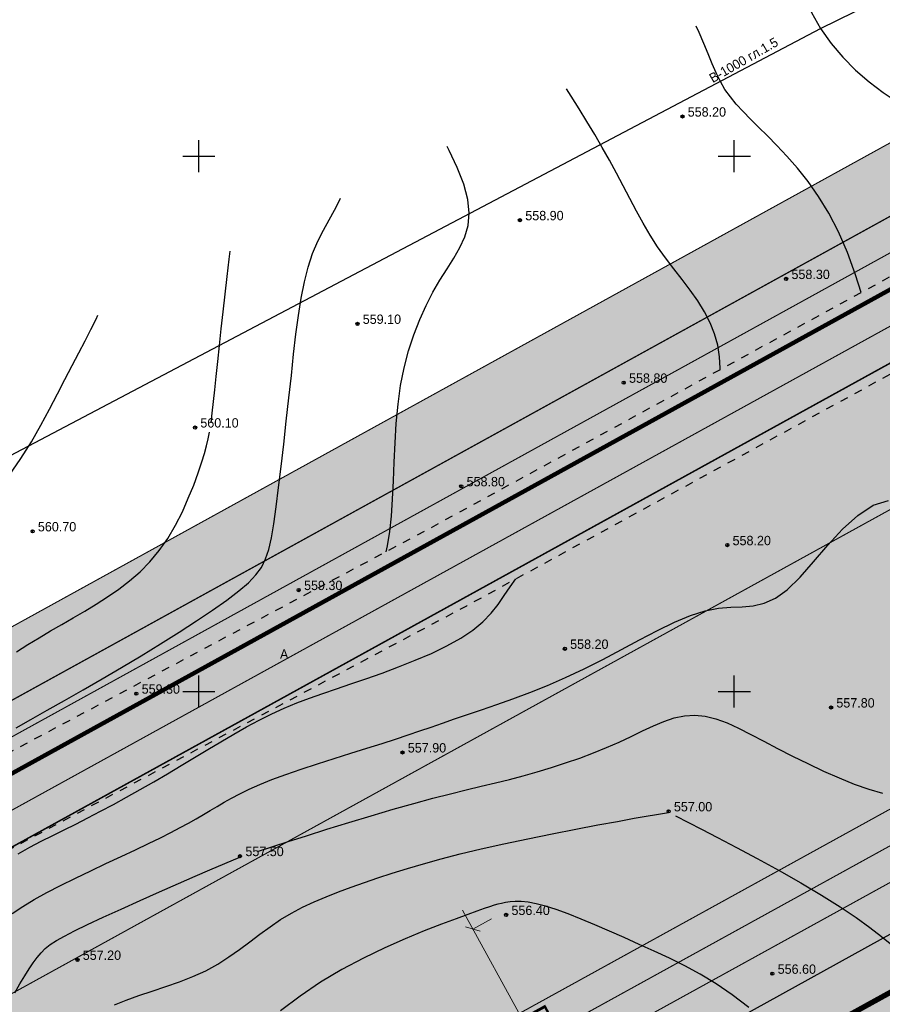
# Model space of a CAD drawing. Extents: x 10527 to 38813, y 13847 to 37526.
# Tile 950 of 1056: x 35636 to 35717, y 36909 to 37001. Entities that reach past the tile are written whole.
import ezdxf

# ---------------------------------------------------------------- set-up
doc = ezdxf.new("R2010")
doc.units = 0
doc.header["$LTSCALE"] = 0.5
doc.header["$MEASUREMENT"] = 0
doc.header["$PDMODE"] = 32
doc.header["$PDSIZE"] = 0.3
for name, pattern in [('CONTI', [0]), ('GOST2.303 6', [12, 8, -1.5, 1, -1.5]), ('STRIH_1', [3, 2, -1]), ('Д_ТРОТ_ТРУБА', [3, 1.5, -1.5]), ('ДОРОГИ_СТРОЯЩ', [9, 8, -1])]:
    doc.linetypes.add(name, pattern=pattern)
for name, color, linetype in [('(004) Точки рельефа', 7, 'Continuous'), ('(014) Водопровод', 5, 'ИК_Водопровод -------в--------'), ('(025) Дорога', 7, 'Continuous'), ('GORIZDEFAULT', 32, 'CONTI'), ('PI_TTDEFAULT', 5, 'CONTI'), ('SETKR', 2, 'CONTI'), ('Штрих Стекло', 7, 'Continuous')]:
    doc.layers.add(name, color=color, linetype=linetype)
doc.layers.add('(032) Горизонтали утолщенные', color=32, linetype='Continuous', lineweight=30)
doc.layers.add('.', color=7, linetype='Continuous', lineweight=15)
doc.styles.add('BM-431', font='txt')
doc.styles.add('D-431', font='txt')
doc.styles.add('saddenly', font='arial.ttf')
doc.styles.get("Standard").update_dxf_attribs({"font": 'times.ttf'})
doc.linetypes.add('ИК_Водопровод -------в--------', pattern='A,9,-0.6,["В",Standard,S=1.2,R=0,X=0,Y=-0.6],-1.2', length=10.8)
doc.dimstyles.new('КАТЯ 200-not_rotation', dxfattribs={"dimtxt": 2, "dimasz": 1, "dimexe": 2, "dimexo": 0, "dimgap": 0.5, "dimtad": 1, "dimdec": 0, "dimzin": 0, "dimdsep": 46, "dimtxsty": 'saddenly', "dimblk": 'OBLIQUE', "dimcen": 10, "dimdle": 2, "dimclrd": 18, "dimclre": 18, "dimclrt": 18, "dimadec": 0, "dimazin": 0, "dimtfac": 1, "dimtdec": 0, "dimtofl": 0, "dimtmove": 0, "dimatfit": 3, "dimfxl": 1, "dimtolj": 1, "dimtzin": 0, "dimlwd": 0, "dimlwe": 0, "dimarcsym": 0})

# ---------------------------------------------------------------- blocks, each defined once
blk = doc.blocks.new('BL_333')
at = {"color": 0}
for p, q in [((0, -1.5), (0, 1.5)), ((-1.5, 0), (1.5, 0))]:
    blk.add_line(p, q, dxfattribs=at)
blk = doc.blocks.new('gergrgrre')
at = {"layer": '(014) Водопровод', "elevation": 1.817, "flags": 128}
blk.add_lwpolyline([(359950.099, 4200775.952), (359978.946, 4200791.494), (360008.619, 4200807.482), (360029.096, 4200818.514), (360041.267, 4200825.071), (360070.408, 4200840.167), (360102.974, 4200858.827), (360166.599, 4200896.426), (360296.363, 4200972.483), (360388.585, 4201019.441), (360467.432, 4201064.151), (360558.05, 4201111.93), (360748.177, 4201205.15), (360877.583, 4201278.731), (360897.819, 4201292.401)], dxfattribs=at)
at = {"layer": '(025) Дорога', "linetype": 'Д_ТРОТ_ТРУБА', "flags": 128}
for points in [[(359950.774, 4200759.674), (360039.393, 4200802.607), (360068.131, 4200815.859), (360088.109, 4200826.114), (360107.649, 4200837.921), (360140.762, 4200859.717), (360175.037, 4200878.97), (360208.011, 4200897.644), (360269.115, 4200930.126), (360339.285, 4200967.955), (360367.33, 4200983.688), (360399.178, 4201001.389), (360435.847, 4201020.995), (360469.853, 4201037.679), (360521.215, 4201065.051), (360604.677, 4201110.684), (360643.587, 4201126.964), (360659.307, 4201134.027), (360687.236, 4201147.15), (360720.551, 4201164.525), (360747.849, 4201180.349), (360794.648, 4201206.536), (360847.362, 4201237.085), (360878.647, 4201257.008), (360902.723, 4201275.087), (360918.308, 4201287.231)], [(359953.995, 4200750.928), (360042.859, 4200795.395), (360071.634, 4200808.665), (360092.009, 4200819.124), (360111.919, 4200831.154), (360144.925, 4200852.88), (360178.967, 4200872.002), (360211.86, 4200890.63), (360272.891, 4200923.073), (360343.14, 4200960.945), (360371.23, 4200976.703), (360403.007, 4200994.365), (360439.496, 4201013.875), (360473.497, 4201030.556), (360525.015, 4201058.011), (360608.149, 4201103.465), (360646.675, 4201119.584), (360662.647, 4201126.758), (360690.789, 4201139.98), (360724.408, 4201157.515), (360751.808, 4201173.397), (360798.607, 4201199.584), (360851.518, 4201230.247), (360883.204, 4201250.426), (360907.583, 4201268.733), (360923.225, 4201280.92)]]:
    blk.add_lwpolyline(points, dxfattribs=at)
at = {"layer": '(032) Горизонтали утолщенные', "color": 32}
for points in [[(360561.849, 4201087.268, 558), (360561.33, 4201088.9, 558), (360560.58, 4201091.01, 558), (360559.74, 4201092.94, 558), (360558.83, 4201094.68, 558), (360557.87, 4201096.24, 558), (360556.89, 4201097.64, 558), (360555.89, 4201098.89, 558), (360554.92, 4201100, 558), (360553.98, 4201101, 558), (360553.09, 4201101.89, 558), (360552.27, 4201102.7, 558), (360551.52, 4201103.45, 558), (360550.82, 4201104.16, 558), (360550.19, 4201104.84, 558), (360549.63, 4201105.53, 558), (360549.13, 4201106.23, 558), (360548.7, 4201106.98, 558), (360548.31, 4201107.78, 558), (360547.94, 4201108.63, 558), (360547.57, 4201109.54, 558), (360547.17, 4201110.52, 558), (360546.71, 4201111.56, 558), (360546.445, 4201112.131, 558)], [(360501.13, 4201075.09, 560), (360501.24, 4201076, 560), (360501.36, 4201077.07, 560), (360501.47, 4201078.18, 560), (360501.6, 4201079.43, 560), (360501.75, 4201080.82, 560), (360501.91, 4201082.3, 560), (360502.08, 4201083.86, 560), (360502.25, 4201085.47, 560), (360502.44, 4201087.11, 560), (360502.64, 4201088.76, 560), (360502.83, 4201090.37, 560), (360502.926, 4201091.115, 560)], [(360482.55, 4201029.26, 558), (360483.54, 4201029.92, 558), (360484.61, 4201030.57, 558), (360485.79, 4201031.22, 558), (360487.08, 4201031.89, 558), (360488.46, 4201032.57, 558), (360489.89, 4201033.26, 558), (360491.32, 4201033.94, 558), (360492.73, 4201034.6, 558), (360494.07, 4201035.22, 558), (360495.3, 4201035.81, 558), (360496.4, 4201036.34, 558), (360497.38, 4201036.84, 558), (360498.25, 4201037.29, 558), (360499.03, 4201037.71, 558), (360499.75, 4201038.11, 558), (360500.42, 4201038.5, 558), (360501.06, 4201038.88, 558), (360501.7, 4201039.26, 558), (360502.35, 4201039.65, 558), (360503.05, 4201040.05, 558), (360503.82, 4201040.45, 558), (360504.68, 4201040.87, 558), (360505.68, 4201041.31, 558), (360506.82, 4201041.77, 558), (360508.12, 4201042.25, 558), (360509.56, 4201042.75, 558), (360511.08, 4201043.25, 558), (360512.64, 4201043.75, 558), (360514.19, 4201044.24, 558), (360515.69, 4201044.71, 558), (360517.1, 4201045.15, 558), (360518.37, 4201045.56, 558), (360519.53, 4201045.95, 558), (360520.63, 4201046.32, 558), (360521.69, 4201046.68, 558), (360522.76, 4201047.05, 558), (360523.88, 4201047.43, 558), (360525.08, 4201047.84, 558), (360526.39, 4201048.29, 558), (360527.81, 4201048.77, 558), (360529.32, 4201049.31, 558), (360530.9, 4201049.91, 558), (360532.55, 4201050.57, 558), (360534.24, 4201051.3, 558), (360535.97, 4201052.1, 558), (360537.71, 4201052.99, 558), (360539.45, 4201053.91, 558), (360541.16, 4201054.83, 558), (360542.82, 4201055.7, 558), (360544.41, 4201056.47, 558), (360545.9, 4201057.1, 558), (360547.28, 4201057.54, 558), (360548.53, 4201057.78, 558), (360549.67, 4201057.87, 558), (360550.74, 4201057.92, 558), (360551.77, 4201058.01, 558), (360552.79, 4201058.25, 558), (360553.84, 4201058.71, 558), (360554.95, 4201059.5, 558), (360556.14, 4201060.67, 558), (360557.41, 4201062.1, 558), (360558.74, 4201063.65, 558), (360560.12, 4201065.15, 558), (360561.53, 4201066.45, 558), (360562.96, 4201067.4, 558), (360564.39, 4201067.85, 558)], [(360482.96, 4201053.71, 560), (360484.02, 4201054.38, 560), (360485.08, 4201055.02, 560), (360486.14, 4201055.65, 560), (360487.21, 4201056.27, 560), (360488.27, 4201056.88, 560), (360489.34, 4201057.51, 560), (360490.41, 4201058.15, 560), (360491.47, 4201058.83, 560), (360492.52, 4201059.55, 560), (360493.53, 4201060.33, 560), (360494.51, 4201061.18, 560), (360495.43, 4201062.12, 560), (360496.3, 4201063.16, 560), (360497.09, 4201064.3, 560), (360497.8, 4201065.52, 560), (360498.45, 4201066.78, 560), (360499.01, 4201068.04, 560), (360499.51, 4201069.27, 560), (360499.93, 4201070.41, 560), (360500.28, 4201071.44, 560), (360500.52, 4201072.23, 560), (360500.72, 4201072.94, 560), (360500.87, 4201073.59, 560), (360501, 4201074.21, 560)]]:
    blk.add_polyline3d(points, dxfattribs=at)
at = {"layer": 'GORIZDEFAULT', "color": 32}
for points in [[(360555.844, 4201116.67, 557.5), (360555.9, 4201116.49, 557.5), (360556.49, 4201114.94, 557.5), (360557.2, 4201113.41, 557.5), (360558.05, 4201111.93, 557.5), (360559.04, 4201110.53, 557.5), (360560.14, 4201109.23, 557.5), (360561.33, 4201108.03, 557.5), (360562.59, 4201106.93, 557.5), (360563.89, 4201105.94, 557.5), (360565.2, 4201105.06, 557.5), (360566.51, 4201104.3, 557.5), (360567.8, 4201103.67, 557.5), (360569.05, 4201103.14, 557.5), (360570.29, 4201102.71, 557.5), (360571.51, 4201102.36, 557.5), (360572.72, 4201102.07, 557.5), (360573.92, 4201101.84, 557.5), (360575.13, 4201101.64, 557.5)], [(360544.52, 4201038.37, 557), (360546.95, 4201037.13, 557), (360548.44, 4201036.36, 557), (360550.2, 4201035.43, 557), (360552.14, 4201034.39, 557), (360554.18, 4201033.28, 557), (360556.21, 4201032.13, 557), (360558.15, 4201030.99, 557), (360559.9, 4201029.89, 557), (360561.39, 4201028.88, 557), (360562.66, 4201027.96, 557), (360563.75, 4201027.12, 557), (360564.72, 4201026.35, 557)], [(360548.673, 4201080.064, 558.5), (360548.68, 4201080.2, 558.5), (360548.62, 4201081.26, 558.5), (360548.45, 4201082.33, 558.5), (360548.15, 4201083.39, 558.5), (360547.74, 4201084.44, 558.5), (360547.21, 4201085.46, 558.5), (360546.59, 4201086.47, 558.5), (360545.88, 4201087.47, 558.5), (360545.13, 4201088.47, 558.5), (360544.36, 4201089.47, 558.5), (360543.59, 4201090.5, 558.5), (360542.84, 4201091.54, 558.5), (360542.15, 4201092.63, 558.5), (360541.49, 4201093.74, 558.5), (360540.86, 4201094.87, 558.5), (360540.24, 4201096.03, 558.5), (360539.62, 4201097.21, 558.5), (360539, 4201098.4, 558.5), (360538.35, 4201099.61, 558.5), (360537.67, 4201100.82, 558.5), (360536.96, 4201102.03, 558.5), (360536.24, 4201103.24, 558.5), (360535.5, 4201104.43, 558.5), (360534.77, 4201105.6, 558.5), (360534.338, 4201106.284, 558.5)], [(360517.475, 4201063.057, 559), (360517.6, 4201063.61, 559), (360517.82, 4201064.93, 559), (360517.98, 4201066.38, 559), (360518.09, 4201067.97, 559), (360518.17, 4201069.66, 559), (360518.24, 4201071.42, 559), (360518.32, 4201073.22, 559), (360518.43, 4201075.04, 559), (360518.6, 4201076.83, 559), (360518.84, 4201078.57, 559), (360519.17, 4201080.24, 559), (360519.58, 4201081.82, 559), (360520.07, 4201083.32, 559), (360520.62, 4201084.73, 559), (360521.21, 4201086.05, 559), (360521.85, 4201087.28, 559), (360522.51, 4201088.42, 559), (360523.17, 4201089.48, 559), (360523.81, 4201090.48, 559), (360524.38, 4201091.46, 559), (360524.84, 4201092.46, 559), (360525.14, 4201093.52, 559), (360525.25, 4201094.67, 559), (360525.12, 4201095.95, 559), (360524.73, 4201097.39, 559), (360524.12, 4201098.93, 559), (360523.37, 4201100.54, 559), (360523.183, 4201100.898, 559)], [(360482.93, 4201046.61, 559.5), (360484.3, 4201047.39, 559.5), (360485.82, 4201048.25, 559.5), (360487.45, 4201049.17, 559.5), (360489.18, 4201050.15, 559.5), (360490.96, 4201051.18, 559.5), (360492.78, 4201052.24, 559.5), (360494.61, 4201053.34, 559.5), (360496.41, 4201054.44, 559.5), (360498.14, 4201055.53, 559.5), (360499.77, 4201056.59, 559.5), (360501.27, 4201057.6, 559.5), (360502.6, 4201058.54, 559.5), (360503.72, 4201059.4, 559.5), (360504.62, 4201060.16, 559.5), (360505.31, 4201060.88, 559.5), (360505.84, 4201061.59, 559.5), (360506.23, 4201062.38, 559.5), (360506.53, 4201063.27, 559.5), (360506.77, 4201064.35, 559.5), (360506.99, 4201065.66, 559.5), (360507.21, 4201067.23, 559.5), (360507.44, 4201069.04, 559.5), (360507.68, 4201071.02, 559.5), (360507.92, 4201073.11, 559.5), (360508.16, 4201075.26, 559.5), (360508.4, 4201077.41, 559.5), (360508.63, 4201079.5, 559.5), (360508.84, 4201081.49, 559.5), (360509.06, 4201083.36, 559.5), (360509.29, 4201085.11, 559.5), (360509.55, 4201086.74, 559.5), (360509.85, 4201088.25, 559.5), (360510.2, 4201089.64, 559.5), (360510.62, 4201090.9, 559.5), (360511.11, 4201092.05, 559.5), (360511.63, 4201093.09, 559.5), (360512.17, 4201094.04, 559.5), (360512.67, 4201094.94, 559.5), (360513.1, 4201095.78, 559.5), (360513.22, 4201096.086, 559.5)], [(360482.28, 4201070.17, 561), (360483.37, 4201071.76, 561), (360484.35, 4201073.33, 561), (360485.24, 4201074.86, 561), (360486.05, 4201076.36, 561), (360486.79, 4201077.79, 561), (360487.49, 4201079.15, 561), (360488.16, 4201080.43, 561), (360488.78, 4201081.63, 561), (360489.37, 4201082.75, 561), (360489.91, 4201083.8, 561), (360490.39, 4201084.78, 561), (360490.563, 4201085.145, 561)], [(360483.13, 4201034.85, 558.5), (360484.22, 4201035.45, 558.5), (360485.28, 4201036.01, 558.5), (360486.34, 4201036.54, 558.5), (360487.41, 4201037.08, 558.5), (360488.51, 4201037.62, 558.5), (360489.63, 4201038.19, 558.5), (360490.8, 4201038.81, 558.5), (360492.01, 4201039.45, 558.5), (360493.25, 4201040.14, 558.5), (360494.52, 4201040.84, 558.5), (360495.79, 4201041.57, 558.5), (360497.06, 4201042.32, 558.5), (360498.33, 4201043.07, 558.5), (360499.58, 4201043.82, 558.5), (360500.82, 4201044.57, 558.5), (360502.04, 4201045.31, 558.5), (360503.25, 4201046.02, 558.5), (360504.45, 4201046.7, 558.5), (360505.63, 4201047.33, 558.5), (360506.81, 4201047.92, 558.5), (360507.97, 4201048.44, 558.5), (360509.15, 4201048.93, 558.5), (360510.34, 4201049.38, 558.5), (360511.57, 4201049.82, 558.5), (360512.85, 4201050.25, 558.5), (360514.19, 4201050.71, 558.5), (360515.6, 4201051.19, 558.5), (360517.1, 4201051.72, 558.5), (360518.65, 4201052.29, 558.5), (360520.21, 4201052.91, 558.5), (360521.72, 4201053.56, 558.5), (360523.15, 4201054.25, 558.5), (360524.46, 4201054.98, 558.5), (360525.59, 4201055.73, 558.5), (360526.53, 4201056.51, 558.5), (360527.3, 4201057.31, 558.5), (360527.95, 4201058.13, 558.5), (360528.52, 4201058.95, 558.5), (360529.07, 4201059.77, 558.5), (360529.594, 4201060.514, 558.5)], [(360505.48, 4201035.06, 557.5), (360506.89, 4201035.52, 557.5), (360508.33, 4201035.98, 557.5), (360510.04, 4201036.52, 557.5), (360511.95, 4201037.13, 557.5), (360513.99, 4201037.76, 557.5), (360516.08, 4201038.39, 557.5), (360518.14, 4201039, 557.5), (360520.08, 4201039.55, 557.5), (360521.86, 4201040.04, 557.5), (360523.48, 4201040.45, 557.5), (360524.97, 4201040.82, 557.5), (360526.37, 4201041.15, 557.5), (360527.7, 4201041.47, 557.5), (360529, 4201041.79, 557.5), (360530.29, 4201042.13, 557.5), (360531.6, 4201042.5, 557.5), (360532.92, 4201042.9, 557.5), (360534.25, 4201043.33, 557.5), (360535.56, 4201043.78, 557.5), (360536.84, 4201044.26, 557.5), (360538.07, 4201044.76, 557.5), (360539.25, 4201045.27, 557.5), (360540.37, 4201045.8, 557.5), (360541.43, 4201046.32, 557.5), (360542.44, 4201046.79, 557.5), (360543.42, 4201047.21, 557.5), (360544.39, 4201047.53, 557.5), (360545.34, 4201047.73, 557.5), (360546.3, 4201047.79, 557.5), (360547.27, 4201047.69, 557.5), (360548.28, 4201047.44, 557.5), (360549.32, 4201047.06, 557.5), (360550.4, 4201046.57, 557.5), (360551.55, 4201045.99, 557.5), (360552.76, 4201045.35, 557.5), (360554.05, 4201044.67, 557.5), (360555.43, 4201043.96, 557.5), (360556.86, 4201043.26, 557.5), (360558.32, 4201042.57, 557.5), (360559.78, 4201041.93, 557.5), (360561.2, 4201041.35, 557.5), (360562.56, 4201040.87, 557.5), (360563.83, 4201040.49, 557.5)], [(360492.1, 4201020.72, 557), (360493.19, 4201021.18, 557), (360494.38, 4201021.61, 557), (360495.62, 4201022.02, 557), (360496.9, 4201022.45, 557), (360498.18, 4201022.89, 557), (360499.43, 4201023.38, 557), (360500.63, 4201023.92, 557), (360501.75, 4201024.53, 557), (360502.8, 4201025.2, 557), (360503.79, 4201025.9, 557), (360504.75, 4201026.62, 557), (360505.7, 4201027.34, 557), (360506.65, 4201028.03, 557), (360507.62, 4201028.69, 557), (360508.63, 4201029.29, 557), (360509.67, 4201029.84, 557), (360510.75, 4201030.35, 557), (360511.87, 4201030.83, 557), (360513.03, 4201031.28, 557), (360514.22, 4201031.72, 557), (360515.45, 4201032.15, 557), (360516.72, 4201032.58, 557), (360518.05, 4201033.02, 557), (360519.47, 4201033.46, 557), (360520.98, 4201033.9, 557), (360522.62, 4201034.36, 557), (360524.41, 4201034.82, 557), (360526.36, 4201035.29, 557), (360528.49, 4201035.77, 557), (360530.73, 4201036.24, 557), (360532.99, 4201036.7, 557), (360535.19, 4201037.13, 557), (360537.26, 4201037.53, 557), (360539.1, 4201037.87, 557), (360540.64, 4201038.16, 557), (360543.85, 4201038.71, 557), (360543.87, 4201038.7, 557)], [(360482.8, 4201021.86, 557.5), (360483.28, 4201022.69, 557.5), (360483.73, 4201023.43, 557.5), (360484.15, 4201024.09, 557.5), (360484.53, 4201024.66, 557.5), (360484.9, 4201025.16, 557.5), (360485.26, 4201025.59, 557.5), (360485.65, 4201025.98, 557.5), (360486.11, 4201026.36, 557.5), (360486.69, 4201026.74, 557.5), (360487.43, 4201027.16, 557.5), (360488.38, 4201027.65, 557.5), (360489.58, 4201028.22, 557.5), (360491.05, 4201028.91, 557.5), (360492.73, 4201029.67, 557.5), (360494.52, 4201030.48, 557.5), (360496.33, 4201031.28, 557.5), (360498.08, 4201032.06, 557.5), (360499.66, 4201032.75, 557.5), (360501.01, 4201033.34, 557.5), (360503.82, 4201034.52, 557.5), (360503.84, 4201034.53, 557.5)], [(360551.35, 4201020.48, 556.5), (360549.8, 4201021.67, 556.5), (360548.3, 4201022.7, 556.5), (360546.82, 4201023.59, 556.5), (360545.37, 4201024.38, 556.5), (360543.95, 4201025.1, 556.5), (360542.53, 4201025.75, 556.5), (360541.12, 4201026.38, 556.5), (360539.72, 4201027.01, 556.5), (360538.33, 4201027.62, 556.5), (360536.99, 4201028.2, 556.5), (360535.7, 4201028.74, 556.5), (360534.49, 4201029.22, 556.5), (360533.37, 4201029.63, 556.5), (360532.37, 4201029.95, 556.5), (360531.5, 4201030.17, 556.5), (360530.74, 4201030.31, 556.5), (360530.1, 4201030.38, 556.5), (360529.54, 4201030.39, 556.5), (360529.06, 4201030.35, 556.5), (360528.64, 4201030.29, 556.5), (360528.27, 4201030.21, 556.5), (360527.92, 4201030.13, 556.5), (360527.57, 4201030.03, 556.5), (360527.15, 4201029.9, 556.5), (360526.63, 4201029.73, 556.5), (360525.97, 4201029.49, 556.5), (360525.11, 4201029.18, 556.5), (360524.01, 4201028.77, 556.5), (360522.64, 4201028.26, 556.5), (360521.04, 4201027.64, 556.5), (360519.26, 4201026.91, 556.5), (360517.35, 4201026.06, 556.5), (360515.36, 4201025.1, 556.5), (360513.35, 4201024.03, 556.5), (360511.36, 4201022.84, 556.5), (360509.44, 4201021.53, 556.5), (360507.61, 4201020.16, 556.5)]]:
    blk.add_polyline3d(points, dxfattribs=at)
at = {"layer": 'PI_TTDEFAULT', "color": 5}
for p in [(360545.16, 4201103.7, 558.2), (360529.98, 4201094.02, 558.9), (360554.84, 4201088.53, 558.3), (360514.81, 4201084.33, 559.1), (360539.67, 4201078.84, 558.8), (360499.64, 4201074.65, 560.1), (360524.5, 4201069.16, 558.8), (360484.47, 4201064.96, 560.7), (360549.35, 4201063.67, 558.2), (360509.32, 4201059.47, 559.3), (360534.18, 4201053.99, 558.2), (360494.15, 4201049.79, 559.3), (360559.04, 4201048.5, 557.8), (360519.01, 4201044.3, 557.9), (360543.87, 4201038.81, 557), (360503.84, 4201034.62, 557.5), (360528.69, 4201029.13, 556.4), (360488.66, 4201024.93, 557.2), (360553.55, 4201023.64, 556.6)]:
    blk.add_point(p, dxfattribs=at)
at = {"layer": 'SETKR', "color": 92}
for p in [(360500, 4201100), (360550, 4201100), (360500, 4201050), (360550, 4201050)]:
    blk.add_blockref('BL_333', p, dxfattribs=at)
at = {"layer": '(004) Точки рельефа', "style": 'D-431'}
for s, p in [('558.20', (360545.65, 4201103.69)), ('558.90', (360530.48, 4201094.01)), ('558.30', (360555.34, 4201088.52)), ('559.10', (360515.3, 4201084.33)), ('558.80', (360540.17, 4201078.83)), ('560.10', (360500.13, 4201074.65)), ('558.80', (360525, 4201069.16)), ('560.70', (360484.96, 4201064.95)), ('558.20', (360549.84, 4201063.66)), ('559.30', (360509.82, 4201059.47)), ('558.20', (360534.67, 4201053.98)), ('559.30', (360494.65, 4201049.79)), ('557.80', (360559.53, 4201048.5)), ('557.90', (360519.51, 4201044.3)), ('557.00', (360544.36, 4201038.8)), ('557.50', (360504.34, 4201034.62)), ('556.40', (360529.19, 4201029.12)), ('557.20', (360489.15, 4201024.93)), ('556.60', (360554.05, 4201023.63))]:
    blk.add_text(s, height=0.875, dxfattribs=at).set_placement(p)
at = {"layer": '(014) Водопровод', "color": 0, "linetype": 'Continuous', "style": 'BM-431'}
blk.add_text('В-1000 гл.1.5', height=0.875, rotation=29.89593, dxfattribs=at).set_placement((360547.986, 4201106.81, 1.817))
at = {"layer": '(025) Дорога', "linetype": 'ДОРОГИ_СТРОЯЩ', "style": 'BM-431'}
blk.add_text('A', height=0.875, dxfattribs=at).set_placement((360507.569, 4201053.049, -555.023))
blk = doc.blocks.new('_Oblique')
at = {"color": 0, "linetype": 'ByBlock', "lineweight": -2}
blk.add_line((-0.5, -0.5), (0.5, 0.5), dxfattribs=at)
blk = doc.blocks.new('*D718')
at = {"color": 18, "linetype": 'Continuous', "lineweight": 0, "transparency": 16777216}
for p, q in [((35691.186, 36893.163), (35677.673, 36917.686)), ((35678.638, 36915.934), (35680.39, 36916.9)), ((35690.221, 36894.915), (35691.973, 36895.88))]:
    blk.add_line(p, q, dxfattribs=at)
at = {"layer": 'Defpoints', "color": 0, "linetype": 'Continuous', "transparency": 16777216}
for p in [(35678.638, 36915.934), (35678.638, 36915.934), (35690.221, 36894.915)]:
    blk.add_point(p, dxfattribs=at)
at = {"color": 18, "linetype": 'Continuous', "lineweight": 0, "transparency": 16777216}
for p, rotation in [((35678.638, 36915.934), 118.8577492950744), ((35690.221, 36894.915), 298.8577492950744)]:
    blk.add_blockref('_Oblique', p, dxfattribs=dict(at, rotation=rotation))
at = {"color": 18, "linetype": 'Continuous', "transparency": 16777216, "insert": (35685.747, 36906.15), "char_height": 2, "attachment_point": 5, "rotation": 298.85775, "style": 'saddenly'}
blk.add_mtext('\\A1;{\\C1;Г-24}', dxfattribs=at)

msp = doc.modelspace()

# ---------------------------------------------------------------- hatches: boundary and pattern name
at = {"layer": '.', "ltscale": 0.149071}
h = msp.add_hatch(color=256, dxfattribs=at)
h.dxf.hatch_style = 1
h.set_gradient(color1=(255, 255, 255), tint=1)
h.paths.add_polyline_path([(35043.297, 36082.013), (36343.297, 36082.013), (36343.297, 37217.013), (35043.297, 37217.013)])
h.paths.add_polyline_path([(35058.297, 37202.013), (36328.297, 37202.013), (36328.297, 36097.013), (35058.297, 36097.013)], flags=16)
h = msp.add_hatch(color=256, dxfattribs=at)
h.dxf.hatch_style = 1
h.set_gradient(color1=(51, 204, 0), color2=(51, 204, 0), tint=1)
edge = h.paths.add_edge_path()
edge.add_line((35206.214, 36686.996), (35096.532, 36626.554))
edge.add_line((35096.532, 36626.554), (35099.428, 36621.299))
edge.add_line((35099.428, 36621.299), (35205.659, 36679.839))
edge.add_line((35205.659, 36679.839), (35208.925, 36674.788))
edge.add_line((35208.925, 36674.788), (35216.827, 36679.143))
edge.add_line((35216.827, 36679.143), (35212.826, 36685.331))
edge.add_arc((35208.627, 36682.617), 5, 32.88524, 118.85775)
h.paths.add_polyline_path([(36016.018, 37146.954), (36013.122, 37152.209), (35087.845, 36642.318), (35090.74, 36637.063)])
h = msp.add_hatch(color=256, dxfattribs=at)
h.dxf.hatch_style = 1
h.set_gradient(color1=(51, 204, 0), color2=(51, 204, 0), tint=1)
edge = h.paths.add_edge_path()
edge.add_line((35218.476, 36687.643), (35222.095, 36682.046))
edge.add_line((35222.095, 36682.046), (35380.395, 36769.28))
edge.add_line((35380.395, 36769.28), (35404.608, 36754.649))
edge.add_line((35404.608, 36754.649), (35731.325, 36934.693))
edge.add_line((35731.325, 36934.693), (35731.889, 36962.977))
edge.add_line((35731.889, 36962.977), (35887.745, 37048.864))
edge.add_line((35887.745, 37048.864), (35883.15, 37055.081))
edge.add_arc((35879.129, 37052.109), 5, 36.46852, 118.85775)
edge.add_line((35876.716, 37056.488), (35220.262, 36694.737))
edge.add_arc((35222.675, 36690.358), 5, 118.85775, 212.88524)
edge = h.paths.add_edge_path()
edge.add_line((35703.542, 36550.3), (35784.993, 36595.185))
edge.add_arc((35782.58, 36599.564), 5, 298.85775, 388.85552)
edge.add_line((35786.959, 36601.977), (35716.005, 36730.733))
edge.add_line((35716.005, 36730.733), (35708.123, 36726.39))
edge.add_line((35708.123, 36726.39), (35777.146, 36601.137))
edge.add_line((35777.146, 36601.137), (35702.701, 36560.112))
edge.add_line((35702.701, 36560.112), (35553.928, 36830.084))
edge.add_line((35553.928, 36830.084), (35550.425, 36828.154))
edge.add_arc((35552.838, 36823.775), 5, 118.85775, 208.85901)
edge.add_line((35548.459, 36821.361), (35696.749, 36552.265))
edge.add_arc((35701.128, 36554.679), 5, 208.85775, 298.85775)
edge = h.paths.add_edge_path(flags=17)
edge.add_line((35631.876, 36873.039), (35628.373, 36871.108))
edge.add_line((35628.373, 36871.108), (35634.432, 36860.114))
edge.add_line((35634.432, 36860.114), (35638.067, 36853.517))
edge.add_line((35638.067, 36853.517), (35638.807, 36852.174))
edge.add_line((35638.807, 36852.174), (35705.218, 36731.66))
edge.add_line((35705.218, 36731.66), (35713.101, 36736.003))
edge.add_line((35713.101, 36736.003), (35638.669, 36871.073))
edge.add_arc((35634.29, 36868.66), 5, 28.85775, 118.85802)
h = msp.add_hatch(color=256, dxfattribs=at)
h.dxf.hatch_style = 1
h.set_gradient(color1=(51, 204, 0), color2=(51, 204, 0), tint=1)
h.paths.add_polyline_path([(35793.103, 36961.886), (35649.393, 36882.692), (35653.737, 36874.809), (35779.48, 36944.102), (35797.447, 36954.003)])
edge = h.paths.add_edge_path()
edge.add_arc((35904.615, 37017.627), 5, 49.38105, 118.85775)
edge.add_line((35902.201, 37022.006), (35793.103, 36961.886))
edge.add_line((35793.103, 36961.886), (35797.447, 36954.003))
edge.add_line((35797.447, 36954.003), (35911.431, 37016.816))
edge.add_line((35911.431, 37016.816), (35907.87, 37021.422))
at = {"layer": '.', "linetype": 'Continuous', "transparency": 33554544}
h = msp.add_hatch(color=5, dxfattribs=at)
h.dxf.hatch_style = 1
h.set_gradient(color1=(255, 190, 168), color2=(255, 182, 158), one_color=1, tint=0.81)
h.paths.add_polyline_path([(35563.986, 36456.268), (35636.201, 36325.223), (35549.837, 36277.631), (35436.785, 36386.172)])
h.paths.add_polyline_path([(35563.986, 36456.268), (35676.091, 36518.046), (35748.306, 36387.001), (35636.201, 36325.223)])
h.paths.add_polyline_path([(35763.593, 36395.425), (35860.944, 36449.072), (35933.158, 36318.028), (35835.808, 36264.381)])
h.paths.add_polyline_path([(35676.091, 36518.046), (35748.306, 36387.001), (35860.944, 36449.072), (35788.729, 36580.117)])
h.paths.add_polyline_path([(35667.531, 36342.489), (35763.593, 36395.425), (35835.808, 36264.381), (35766.02, 36225.923), (35751.541, 36252.198), (35725.267, 36237.719)])
h.paths.add_polyline_path([(35549.837, 36277.631), (35667.531, 36342.489), (35711.107, 36263.414), (35618.055, 36212.136)])
h.paths.add_polyline_path([(35466.589, 36600.838), (35538.804, 36469.794), (35681.681, 36548.529), (35609.467, 36679.574)])
h.paths.add_polyline_path([(35466.589, 36600.838), (35538.804, 36469.794), (35418.652, 36403.582), (35403.372, 36418.252), (35332.938, 36527.188)])
h.paths.add_polyline_path([(35394.375, 36731.883), (35466.589, 36600.838), (35609.467, 36679.574), (35537.252, 36810.618)])
h.paths.add_polyline_path([(35251.497, 36653.148), (35394.375, 36731.883), (35466.589, 36600.838), (35332.938, 36527.188)])
h.paths.add_polyline_path([(35851.694, 36813.058), (35725.951, 36743.765), (35653.737, 36874.809), (35779.48, 36944.102)])
h.paths.add_polyline_path([(35851.694, 36813.058), (35779.48, 36944.102), (35903.479, 37012.434), (35993.203, 36891.039)])
h.paths.add_polyline_path([(35851.694, 36813.058), (35993.203, 36891.039), (36082.928, 36769.643), (35923.909, 36682.013)])
h.paths.add_polyline_path([(35725.951, 36743.765), (35851.694, 36813.058), (35923.909, 36682.013), (35798.166, 36612.72)])
h.paths.add_polyline_path([(36025.674, 36539.85), (36187.045, 36628.776), (36097.32, 36750.171), (35953.459, 36670.894)])
h.paths.add_polyline_path([(36025.674, 36539.85), (36097.888, 36408.805), (36276.769, 36507.381), (36187.045, 36628.776)])
h.paths.add_polyline_path([(36025.674, 36539.85), (36097.888, 36408.805), (35954.178, 36329.611), (35881.963, 36460.655)])
h.paths.add_polyline_path([(35809.749, 36591.7), (35953.459, 36670.894), (36025.674, 36539.85), (35881.963, 36460.655)])
at = {"layer": 'Штрих Стекло', "linetype": 'Continuous'}
h = msp.add_hatch(color=5, dxfattribs=at)
h.dxf.hatch_style = 1
h.set_gradient(color1=(173, 173, 173), color2=(166, 166, 166), one_color=1, tint=0.65)
h.paths.add_polyline_path([(35090.74, 36637.063), (35096.532, 36626.554), (36021.81, 37136.445), (36016.018, 37146.954)])
h = msp.add_hatch(color=5, dxfattribs=at)
h.dxf.hatch_style = 1
h.set_gradient(color1=(173, 173, 173), color2=(166, 166, 166), one_color=1, tint=0.65)
edge = h.paths.add_edge_path()
edge.add_line((35220.262, 36694.737), (35202.702, 36685.06))
edge.add_arc((35205.115, 36680.681), 5, 32.88524, 118.85775, ccw=False)
edge.add_line((35209.314, 36683.396), (35213.315, 36677.208))
edge.add_line((35213.315, 36677.208), (35222.095, 36682.046))
edge.add_line((35222.095, 36682.046), (35218.323, 36687.88))
edge.add_arc((35222.687, 36690.349), 5.014, 118.92591, 209.50369, ccw=False)
edge = h.paths.add_edge_path()
edge.add_line((35389.373, 36405.352), (35651.853, 36153.347))
edge.add_arc((35662.242, 36164.167), 15, 226.16627, 298.85775)
edge.add_line((35669.481, 36151.03), (36289.942, 36492.946))
edge.add_arc((36282.703, 36506.083), 15, 298.85775, 396.46852)
edge.add_line((36294.765, 36514.999), (35889.246, 37056.928))
edge.add_arc((35893.267, 37059.9), 5, 118.85775, 216.46852, ccw=False)
edge.add_line((35890.853, 37064.279), (35884.604, 37060.835))
edge.add_line((35884.604, 37060.835), (36292.353, 36513.216))
edge.add_arc((36282.703, 36506.083), 12, -61.14225, 36.46852, ccw=False)
edge.add_line((36288.494, 36495.573), (35660.947, 36154.319))
edge.add_line((35660.947, 36154.319), (35390.568, 36408.587))
edge.add_line((35390.568, 36408.587), (35215.949, 36678.659))
edge.add_line((35215.949, 36678.659), (35213.315, 36677.208))
edge.add_line((35213.315, 36677.208), (35388.049, 36406.958))
edge.add_arc((35395.606, 36411.845), 9, 212.88524, 226.16627)
edge = h.paths.add_edge_path(flags=16)
edge.add_line((35427.68, 36391.431), (35787.889, 36589.93))
edge.add_arc((35790.302, 36585.551), 5, 28.85775, 118.85775, ccw=False)
edge.add_line((35794.681, 36587.964), (35942.971, 36318.868))
edge.add_arc((35938.592, 36316.455), 5, -61.14225, 28.85775, ccw=False)
edge.add_line((35941.005, 36312.076), (35664.655, 36159.788))
edge.add_arc((35662.242, 36164.167), 5, 226.82384, 298.85775, ccw=False)
edge.add_line((35658.82, 36160.521), (35426.625, 36383.45))
edge.add_arc((35430.094, 36387.051), 5, 118.85775, 226.07521, ccw=False)
h.paths.add_polyline_path([(35427.68, 36391.431), (35784.385, 36587.999), (35933.158, 36318.028), (35662.889, 36169.091)], flags=0)
edge = h.paths.add_edge_path(flags=16)
edge.add_line((35801.902, 36597.652), (36096.043, 36759.744))
edge.add_arc((36098.456, 36755.364), 5, 36.46852, 118.85775, ccw=False)
edge.add_line((36102.477, 36758.336), (36286.723, 36509.055))
edge.add_arc((36282.703, 36506.083), 5, -61.14225, 36.46852, ccw=False)
edge.add_line((36285.116, 36501.704), (35955.018, 36319.798))
edge.add_arc((35952.605, 36324.177), 5, 208.85775, 298.85775, ccw=False)
edge.add_line((35948.226, 36321.764), (35799.936, 36590.86))
edge.add_arc((35804.315, 36593.273), 5, 118.85775, 208.85775, ccw=False)
h.paths.add_polyline_path([(35805.405, 36599.583), (36091.923, 36757.473), (36276.769, 36507.381), (35954.178, 36329.611)], flags=0)
edge = h.paths.add_edge_path(flags=17)
edge.add_line((36292.353, 36513.216), (35884.604, 37060.835))
edge.add_line((35884.604, 37060.835), (35876.716, 37056.488))
edge.add_arc((35879.129, 37052.109), 5, 36.46852, 118.85775, ccw=False)
edge.add_line((35883.15, 37055.081), (36092.882, 36771.318))
edge.add_arc((36088.861, 36768.346), 5, -61.14225, 36.46852, ccw=False)
edge.add_line((36091.274, 36763.967), (35799.006, 36602.907))
edge.add_arc((35796.593, 36607.286), 5, 208.85775, 298.85775, ccw=False)
edge.add_line((35792.214, 36604.873), (35643.924, 36873.969))
edge.add_arc((35648.303, 36876.382), 5, 118.85775, 208.85775, ccw=False)
edge.add_line((35645.89, 36880.761), (35631.876, 36873.039))
edge.add_arc((35634.29, 36868.66), 5, 28.85775, 118.85775, ccw=False)
edge.add_line((35638.669, 36871.073), (35786.959, 36601.977))
edge.add_arc((35782.58, 36599.564), 5, -61.14225, 28.85552, ccw=False)
edge.add_line((35784.993, 36595.185), (35703.542, 36550.3))
edge.add_arc((35701.128, 36554.679), 5, 208.85775, 298.85775, ccw=False)
edge.add_line((35696.749, 36552.265), (35548.459, 36821.361))
edge.add_arc((35552.838, 36823.775), 5, 118.85775, 208.85775, ccw=False)
edge.add_line((35550.425, 36828.154), (35902.201, 37022.006))
edge.add_arc((35904.615, 37017.627), 5, 36.46852, 118.85775, ccw=False)
edge.add_line((35908.636, 37020.599), (35899.041, 37033.58))
edge.add_arc((35895.02, 37030.608), 5, -61.14225, 36.46852, ccw=False)
edge.add_line((35897.433, 37026.229), (35239.435, 36663.628))
edge.add_arc((35237.099, 36668.049), 5, 212.88524, 297.85041, ccw=False)
edge.add_line((35232.9, 36665.334), (35241.609, 36651.865))
edge.add_arc((35245.808, 36654.58), 5, 118.85775, 212.88524, ccw=False)
edge.add_line((35243.394, 36658.959), (35536.412, 36820.431))
edge.add_arc((35538.825, 36816.052), 5, 28.85775, 118.85775, ccw=False)
edge.add_line((35543.204, 36818.466), (35691.494, 36549.37))
edge.add_arc((35687.115, 36546.956), 5, -61.14225, 28.85775, ccw=False)
edge.add_line((35689.528, 36542.577), (35420.418, 36394.279))
edge.add_arc((35418.004, 36398.658), 5, 226.16627, 298.85775, ccw=False)
edge.add_line((35414.542, 36395.051), (35396.383, 36412.485))
edge.add_line((35396.383, 36412.485), (35222.095, 36682.046))
edge.add_line((35222.095, 36682.046), (35215.949, 36678.659))
edge.add_line((35215.949, 36678.659), (35390.568, 36408.587))
edge.add_line((35390.568, 36408.587), (35660.947, 36154.319))
edge.add_line((35660.947, 36154.319), (36288.494, 36495.573))
edge.add_arc((36282.703, 36506.083), 12, 298.85775, 396.46852)

# ---------------------------------------------------------------- linework, layer by layer
at = {"ltscale": 0.149071, "const_width": 0.1}
for points in [[(35087.845, 36642.318), (36013.122, 37152.209)], [(35090.74, 36637.063), (36016.018, 37146.954)], [(35222.095, 36682.046), (35900.999, 37056.168)], [(35634.672, 36909.404), (35879.792, 37044.482)], [(35404.608, 36754.649), (35731.325, 36934.693)]]:
    msp.add_lwpolyline(points, dxfattribs=at)
at = {"ltscale": 0.149071}
msp.add_lwpolyline([(35090.74, 36637.063), (35096.532, 36626.554), (36021.81, 37136.445), (36016.018, 37146.954)], close=True, dxfattribs=at)
at = {"color": 7, "linetype": 'STRIH_1', "ltscale": 2, "true_color": 0xffffff, "const_width": 0.1}
for points in [[(35092.188, 36634.436), (36017.466, 37144.327)], [(35095.084, 36629.181), (36020.362, 37139.072)], [(35241.593, 36661.391), (35899.808, 37024.113)]]:
    msp.add_lwpolyline(points, dxfattribs=at)
at = {"color": 7, "ltscale": 0.149071, "true_color": 0xffffff, "const_width": 0.4}
msp.add_lwpolyline([(35093.636, 36631.809), (36018.914, 37141.699)], dxfattribs=at)
at = {"color": 1, "ltscale": 0.149071, "const_width": 0.4}
msp.add_lwpolyline([(35121.388, 36581.449), (36046.666, 37091.34)], dxfattribs=at)
at = {"color": 1, "linetype": 'GOST2.303 6', "lineweight": 30, "const_width": 1.035}
msp.add_lwpolyline([(35208.925, 36674.788), (35900.999, 37056.168), (36312.368, 36499.595), (35659.006, 36139.548), (35384.735, 36402.875)], close=True, dxfattribs=at)
at = {"ltscale": 0.149071, "const_width": 0.1}
for points in [[(35625.376, 36917.983, -0.000059), (35625.377, 36917.983), (35876.716, 37056.488, -0.375822), (35883.15, 37055.081), (35887.745, 37048.864)], [(35222.095, 36682.046), (35218.476, 36687.643, -0.434955), (35220.262, 36694.737), (35876.716, 37056.488)], [(35913.53, 37013.977), (35908.636, 37020.599, 0.375822), (35902.201, 37022.006), (35645.89, 36880.761, 0.414214), (35643.924, 36873.969), (35648.693, 36865.314)]]:
    msp.add_lwpolyline(points, format="xyb", dxfattribs=at)
at = {"color": 5, "linetype": 'Continuous', "lineweight": 30, "elevation": 1.817}
msp.add_lwpolyline([(35700.777, 36743.868), (35783.042, 36598.7), (35417.006, 36399.342), (35397.519, 36415.917), (35245.808, 36654.58), (35903.469, 37018.244), (36282.703, 36506.083), (35660.81, 36163.437), (35417.006, 36399.342)], dxfattribs=at)
at = {"color": 6, "ltscale": 0.149071, "const_width": 0.5}
msp.add_lwpolyline([(35851.694, 36813.058), (35725.951, 36743.765), (35653.737, 36874.809), (35779.48, 36944.102)], close=True, dxfattribs=at)

# ---------------------------------------------------------------- block references
at = {"linetype": 'Continuous'}
msp.add_blockref('gergrgrre', (-324846.944, -4164111.878), dxfattribs=at)

# ---------------------------------------------------------------- dimensions: what is measured, and where the dimension line sits
at = {"color": 1, "linetype": 'Continuous'}
dim = msp.add_aligned_dim(p1=(35690.221, 36894.915), p2=(35678.638, 36915.934), distance=0, text='{\\C1;Г-24}', dimstyle='КАТЯ 200-not_rotation', dxfattribs=at)
dim.commit()
dim.dimension.update_dxf_attribs({"geometry": '*D718', "text_midpoint": (35685.747, 36906.15)})

doc.saveas('drawing.dxf')
